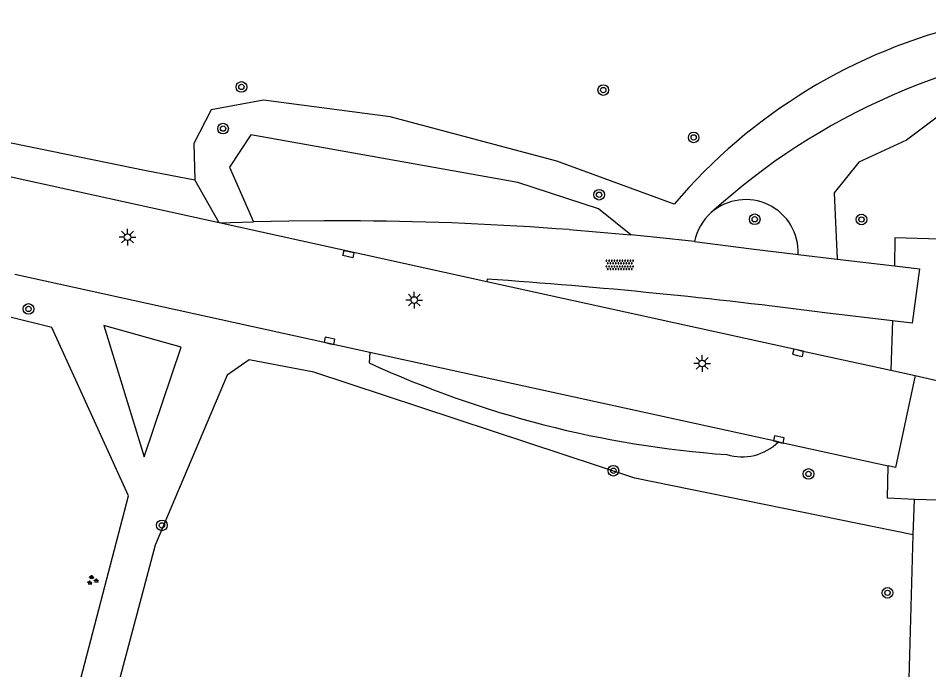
# Model space of a CAD drawing. Extents: x 124000 to 128010, y 398999 to 403000.
# Drawn here: x 127655.9 to 127724.2, y 399333.3 to 399382.2 of the extents above; entities that cross this region are included whole.
import ezdxf

# ---------------------------------------------------------------- set-up
doc = ezdxf.new("R2010")
doc.units = 0
for name, color, linetype in [('gg-knt-verharding', 7, 'Continuous'), ('gt-grn-groengrens', 7, 'Continuous'), ('gt-grn-weggrens', 7, 'Continuous'), ('gt-symb-boom', 7, 'Continuous'), ('gt-symb-groenvak', 7, 'Continuous'), ('gt-symb-kolk', 7, 'Continuous'), ('gt-symb-kolk center center', 7, 'Continuous'), ('gt-symb-lichtmast', 7, 'Continuous'), ('gt-symb-overige verharding', 7, 'Continuous')]:
    doc.layers.add(name, color=color, linetype=linetype)

# ---------------------------------------------------------------- blocks, each defined once
blk = doc.blocks.new('gt0-KOLK')
at = {"layer": 'gt-symb-kolk'}
blk.add_lwpolyline([(0, 0), (0.375, 0), (0.375, 0.4), (-0.375, 0.4), (-0.375, 0), (0, 0)], dxfattribs=at)
blk = doc.blocks.new('gt0-BOOM')
at = {"layer": 'gt-symb-boom'}
for radius in [0.4, 0.2]:
    blk.add_circle((0, 0), radius, dxfattribs=at)
blk = doc.blocks.new('gt0-LMAST')
at = {"layer": 'gt-symb-lichtmast'}
for p, q in [((-0.182, 0.173), (-0.447, 0.438)), ((-0.005, 0.246), (-0.005, 0.621)), ((0.172, 0.173), (0.437, 0.438)), ((-0.255, -0.004), (-0.63, -0.004)), ((-0.182, -0.181), (-0.447, -0.446)), ((-0.005, -0.254), (-0.005, -0.629)), ((0.437, -0.446), (0.172, -0.181)), ((0.245, -0.004), (0.62, -0.004))]:
    blk.add_line(p, q, dxfattribs=at)
blk.add_circle((-0.005, -0.004), 0.25, dxfattribs=at)
blk = doc.blocks.new('gt0-OVH')
at = {"layer": 'gt-symb-overige verharding'}
for points in [[(-0.972, 0.298), (-0.967, 0.308), (-0.965, 0.319), (-0.966, 0.33), (-0.971, 0.34), (-0.978, 0.348), (-0.988, 0.353), (-0.999, 0.355), (-1.01, 0.354), (-1.02, 0.349), (-1.028, 0.342), (-1.033, 0.332), (-1.035, 0.321), (-1.034, 0.31), (-1.029, 0.3), (-1.022, 0.292), (-1.012, 0.287), (-1.001, 0.285), (-0.99, 0.286), (-0.98, 0.291)], [(-0.872, 0.106), (-0.867, 0.116), (-0.865, 0.126), (-0.866, 0.137), (-0.871, 0.147), (-0.878, 0.156), (-0.888, 0.161), (-0.899, 0.163), (-0.91, 0.162), (-0.92, 0.157), (-0.928, 0.15), (-0.933, 0.14), (-0.935, 0.129), (-0.934, 0.118), (-0.929, 0.108), (-0.922, 0.1), (-0.912, 0.095), (-0.901, 0.092), (-0.89, 0.094), (-0.88, 0.098)], [(-0.772, 0.298), (-0.767, 0.308), (-0.765, 0.319), (-0.766, 0.33), (-0.771, 0.34), (-0.778, 0.348), (-0.788, 0.353), (-0.799, 0.355), (-0.81, 0.354), (-0.82, 0.349), (-0.828, 0.342), (-0.833, 0.332), (-0.835, 0.321), (-0.834, 0.31), (-0.829, 0.3), (-0.822, 0.292), (-0.812, 0.287), (-0.801, 0.285), (-0.79, 0.286), (-0.78, 0.291)], [(-0.672, 0.106), (-0.667, 0.116), (-0.665, 0.126), (-0.666, 0.137), (-0.671, 0.147), (-0.678, 0.156), (-0.688, 0.161), (-0.699, 0.163), (-0.71, 0.162), (-0.72, 0.157), (-0.728, 0.15), (-0.733, 0.14), (-0.735, 0.129), (-0.734, 0.118), (-0.729, 0.108), (-0.722, 0.1), (-0.712, 0.095), (-0.701, 0.092), (-0.69, 0.094), (-0.68, 0.098)], [(-0.572, 0.298), (-0.567, 0.308), (-0.565, 0.319), (-0.566, 0.33), (-0.571, 0.34), (-0.578, 0.348), (-0.588, 0.353), (-0.599, 0.355), (-0.61, 0.354), (-0.62, 0.349), (-0.628, 0.342), (-0.633, 0.332), (-0.635, 0.321), (-0.634, 0.31), (-0.629, 0.3), (-0.622, 0.292), (-0.612, 0.287), (-0.601, 0.285), (-0.59, 0.286), (-0.58, 0.291)], [(-0.472, 0.106), (-0.467, 0.116), (-0.465, 0.126), (-0.466, 0.137), (-0.471, 0.147), (-0.478, 0.156), (-0.488, 0.161), (-0.499, 0.163), (-0.51, 0.162), (-0.52, 0.157), (-0.528, 0.15), (-0.533, 0.14), (-0.535, 0.129), (-0.534, 0.118), (-0.529, 0.108), (-0.522, 0.1), (-0.512, 0.095), (-0.501, 0.092), (-0.49, 0.094), (-0.48, 0.098)], [(-0.372, 0.298), (-0.367, 0.308), (-0.365, 0.319), (-0.366, 0.33), (-0.371, 0.34), (-0.378, 0.348), (-0.388, 0.353), (-0.399, 0.355), (-0.41, 0.354), (-0.42, 0.349), (-0.428, 0.342), (-0.433, 0.332), (-0.435, 0.321), (-0.434, 0.31), (-0.429, 0.3), (-0.422, 0.292), (-0.412, 0.287), (-0.401, 0.285), (-0.39, 0.286), (-0.38, 0.291)], [(-0.272, 0.106), (-0.267, 0.116), (-0.265, 0.126), (-0.266, 0.137), (-0.271, 0.147), (-0.278, 0.156), (-0.288, 0.161), (-0.299, 0.163), (-0.31, 0.162), (-0.32, 0.157), (-0.328, 0.15), (-0.333, 0.14), (-0.335, 0.129), (-0.334, 0.118), (-0.329, 0.108), (-0.322, 0.1), (-0.312, 0.095), (-0.301, 0.092), (-0.29, 0.094), (-0.28, 0.098)], [(-0.172, 0.298), (-0.167, 0.308), (-0.165, 0.319), (-0.166, 0.33), (-0.171, 0.34), (-0.178, 0.348), (-0.188, 0.353), (-0.199, 0.355), (-0.21, 0.354), (-0.22, 0.349), (-0.228, 0.342), (-0.233, 0.332), (-0.235, 0.321), (-0.234, 0.31), (-0.229, 0.3), (-0.222, 0.292), (-0.212, 0.287), (-0.201, 0.285), (-0.19, 0.286), (-0.18, 0.291)], [(-0.072, 0.106), (-0.067, 0.116), (-0.065, 0.126), (-0.066, 0.137), (-0.071, 0.147), (-0.078, 0.156), (-0.088, 0.161), (-0.099, 0.163), (-0.11, 0.162), (-0.12, 0.157), (-0.128, 0.15), (-0.133, 0.14), (-0.135, 0.129), (-0.134, 0.118), (-0.129, 0.108), (-0.122, 0.1), (-0.112, 0.095), (-0.101, 0.092), (-0.09, 0.094), (-0.08, 0.098)], [(0.028, 0.298), (0.033, 0.308), (0.035, 0.319), (0.034, 0.33), (0.029, 0.34), (0.022, 0.348), (0.012, 0.353), (0.001, 0.355), (-0.01, 0.354), (-0.02, 0.349), (-0.028, 0.342), (-0.033, 0.332), (-0.035, 0.321), (-0.034, 0.31), (-0.029, 0.3), (-0.022, 0.292), (-0.012, 0.287), (-0.001, 0.285), (0.01, 0.286), (0.02, 0.291)], [(0.128, 0.106), (0.133, 0.116), (0.135, 0.126), (0.134, 0.137), (0.129, 0.147), (0.122, 0.156), (0.112, 0.161), (0.101, 0.163), (0.09, 0.162), (0.08, 0.157), (0.072, 0.15), (0.067, 0.14), (0.065, 0.129), (0.066, 0.118), (0.071, 0.108), (0.078, 0.1), (0.088, 0.095), (0.099, 0.092), (0.11, 0.094), (0.12, 0.098)], [(0.228, 0.298), (0.233, 0.308), (0.235, 0.319), (0.234, 0.33), (0.229, 0.34), (0.222, 0.348), (0.212, 0.353), (0.201, 0.355), (0.19, 0.354), (0.18, 0.349), (0.172, 0.342), (0.167, 0.332), (0.165, 0.321), (0.166, 0.31), (0.171, 0.3), (0.178, 0.292), (0.188, 0.287), (0.199, 0.285), (0.21, 0.286), (0.22, 0.291)], [(0.328, 0.106), (0.333, 0.116), (0.335, 0.126), (0.334, 0.137), (0.329, 0.147), (0.322, 0.156), (0.312, 0.161), (0.301, 0.163), (0.29, 0.162), (0.28, 0.157), (0.272, 0.15), (0.267, 0.14), (0.265, 0.129), (0.266, 0.118), (0.271, 0.108), (0.278, 0.1), (0.288, 0.095), (0.299, 0.092), (0.31, 0.094), (0.32, 0.098)], [(0.428, 0.298), (0.433, 0.308), (0.435, 0.319), (0.434, 0.33), (0.429, 0.34), (0.422, 0.348), (0.412, 0.353), (0.401, 0.355), (0.39, 0.354), (0.38, 0.349), (0.372, 0.342), (0.367, 0.332), (0.365, 0.321), (0.366, 0.31), (0.371, 0.3), (0.378, 0.292), (0.388, 0.287), (0.399, 0.285), (0.41, 0.286), (0.42, 0.291)], [(0.528, 0.106), (0.533, 0.116), (0.535, 0.126), (0.534, 0.137), (0.529, 0.147), (0.522, 0.156), (0.512, 0.161), (0.501, 0.163), (0.49, 0.162), (0.48, 0.157), (0.472, 0.15), (0.467, 0.14), (0.465, 0.129), (0.466, 0.118), (0.471, 0.108), (0.478, 0.1), (0.488, 0.095), (0.499, 0.092), (0.51, 0.094), (0.52, 0.098)], [(0.628, 0.298), (0.633, 0.308), (0.635, 0.319), (0.634, 0.33), (0.629, 0.34), (0.622, 0.348), (0.612, 0.353), (0.601, 0.355), (0.59, 0.354), (0.58, 0.349), (0.572, 0.342), (0.567, 0.332), (0.565, 0.321), (0.566, 0.31), (0.571, 0.3), (0.578, 0.292), (0.588, 0.287), (0.599, 0.285), (0.61, 0.286), (0.62, 0.291)], [(0.728, 0.106), (0.733, 0.116), (0.735, 0.126), (0.734, 0.137), (0.729, 0.147), (0.722, 0.156), (0.712, 0.161), (0.701, 0.163), (0.69, 0.162), (0.68, 0.157), (0.672, 0.15), (0.667, 0.14), (0.665, 0.129), (0.666, 0.118), (0.671, 0.108), (0.678, 0.1), (0.688, 0.095), (0.699, 0.092), (0.71, 0.094), (0.72, 0.098)], [(0.828, 0.298), (0.833, 0.308), (0.835, 0.319), (0.834, 0.33), (0.829, 0.34), (0.822, 0.348), (0.812, 0.353), (0.801, 0.355), (0.79, 0.354), (0.78, 0.349), (0.772, 0.342), (0.767, 0.332), (0.765, 0.321), (0.766, 0.31), (0.771, 0.3), (0.778, 0.292), (0.788, 0.287), (0.799, 0.285), (0.81, 0.286), (0.82, 0.291)], [(0.928, 0.106), (0.933, 0.116), (0.935, 0.126), (0.934, 0.137), (0.929, 0.147), (0.922, 0.156), (0.912, 0.161), (0.901, 0.163), (0.89, 0.162), (0.88, 0.157), (0.872, 0.15), (0.867, 0.14), (0.865, 0.129), (0.866, 0.118), (0.871, 0.108), (0.878, 0.1), (0.888, 0.095), (0.899, 0.092), (0.91, 0.094), (0.92, 0.098)], [(1.028, 0.298), (1.033, 0.308), (1.035, 0.319), (1.034, 0.33), (1.029, 0.34), (1.022, 0.348), (1.012, 0.353), (1.001, 0.355), (0.99, 0.354), (0.98, 0.349), (0.972, 0.342), (0.967, 0.332), (0.965, 0.321), (0.966, 0.31), (0.971, 0.3), (0.978, 0.292), (0.988, 0.287), (0.999, 0.285), (1.01, 0.286), (1.02, 0.291)], [(-0.972, -0.142), (-0.967, -0.132), (-0.965, -0.121), (-0.966, -0.11), (-0.971, -0.1), (-0.978, -0.092), (-0.988, -0.087), (-0.999, -0.085), (-1.01, -0.086), (-1.02, -0.091), (-1.028, -0.098), (-1.033, -0.108), (-1.035, -0.119), (-1.034, -0.13), (-1.029, -0.14), (-1.022, -0.148), (-1.012, -0.153), (-1.001, -0.155), (-0.99, -0.154), (-0.98, -0.149)], [(-0.872, -0.334), (-0.867, -0.324), (-0.865, -0.314), (-0.866, -0.303), (-0.871, -0.293), (-0.878, -0.284), (-0.888, -0.279), (-0.899, -0.277), (-0.91, -0.278), (-0.92, -0.283), (-0.928, -0.29), (-0.933, -0.3), (-0.935, -0.311), (-0.934, -0.322), (-0.929, -0.332), (-0.922, -0.34), (-0.912, -0.345), (-0.901, -0.348), (-0.89, -0.346), (-0.88, -0.342)], [(-0.772, -0.142), (-0.767, -0.132), (-0.765, -0.121), (-0.766, -0.11), (-0.771, -0.1), (-0.778, -0.092), (-0.788, -0.087), (-0.799, -0.085), (-0.81, -0.086), (-0.82, -0.091), (-0.828, -0.098), (-0.833, -0.108), (-0.835, -0.119), (-0.834, -0.13), (-0.829, -0.14), (-0.822, -0.148), (-0.812, -0.153), (-0.801, -0.155), (-0.79, -0.154), (-0.78, -0.149)], [(-0.672, -0.334), (-0.667, -0.324), (-0.665, -0.314), (-0.666, -0.303), (-0.671, -0.293), (-0.678, -0.284), (-0.688, -0.279), (-0.699, -0.277), (-0.71, -0.278), (-0.72, -0.283), (-0.728, -0.29), (-0.733, -0.3), (-0.735, -0.311), (-0.734, -0.322), (-0.729, -0.332), (-0.722, -0.34), (-0.712, -0.345), (-0.701, -0.348), (-0.69, -0.346), (-0.68, -0.342)], [(-0.572, -0.142), (-0.567, -0.132), (-0.565, -0.121), (-0.566, -0.11), (-0.571, -0.1), (-0.578, -0.092), (-0.588, -0.087), (-0.599, -0.085), (-0.61, -0.086), (-0.62, -0.091), (-0.628, -0.098), (-0.633, -0.108), (-0.635, -0.119), (-0.634, -0.13), (-0.629, -0.14), (-0.622, -0.148), (-0.612, -0.153), (-0.601, -0.155), (-0.59, -0.154), (-0.58, -0.149)], [(-0.472, -0.334), (-0.467, -0.324), (-0.465, -0.314), (-0.466, -0.303), (-0.471, -0.293), (-0.478, -0.284), (-0.488, -0.279), (-0.499, -0.277), (-0.51, -0.278), (-0.52, -0.283), (-0.528, -0.29), (-0.533, -0.3), (-0.535, -0.311), (-0.534, -0.322), (-0.529, -0.332), (-0.522, -0.34), (-0.512, -0.345), (-0.501, -0.348), (-0.49, -0.346), (-0.48, -0.342)], [(-0.372, -0.142), (-0.367, -0.132), (-0.365, -0.121), (-0.366, -0.11), (-0.371, -0.1), (-0.378, -0.092), (-0.388, -0.087), (-0.399, -0.085), (-0.41, -0.086), (-0.42, -0.091), (-0.428, -0.098), (-0.433, -0.108), (-0.435, -0.119), (-0.434, -0.13), (-0.429, -0.14), (-0.422, -0.148), (-0.412, -0.153), (-0.401, -0.155), (-0.39, -0.154), (-0.38, -0.149)], [(-0.272, -0.334), (-0.267, -0.324), (-0.265, -0.314), (-0.266, -0.303), (-0.271, -0.293), (-0.278, -0.284), (-0.288, -0.279), (-0.299, -0.277), (-0.31, -0.278), (-0.32, -0.283), (-0.328, -0.29), (-0.333, -0.3), (-0.335, -0.311), (-0.334, -0.322), (-0.329, -0.332), (-0.322, -0.34), (-0.312, -0.345), (-0.301, -0.348), (-0.29, -0.346), (-0.28, -0.342)], [(-0.172, -0.142), (-0.167, -0.132), (-0.165, -0.121), (-0.166, -0.11), (-0.171, -0.1), (-0.178, -0.092), (-0.188, -0.087), (-0.199, -0.085), (-0.21, -0.086), (-0.22, -0.091), (-0.228, -0.098), (-0.233, -0.108), (-0.235, -0.119), (-0.234, -0.13), (-0.229, -0.14), (-0.222, -0.148), (-0.212, -0.153), (-0.201, -0.155), (-0.19, -0.154), (-0.18, -0.149)], [(-0.072, -0.334), (-0.067, -0.324), (-0.065, -0.314), (-0.066, -0.303), (-0.071, -0.293), (-0.078, -0.284), (-0.088, -0.279), (-0.099, -0.277), (-0.11, -0.278), (-0.12, -0.283), (-0.128, -0.29), (-0.133, -0.3), (-0.135, -0.311), (-0.134, -0.322), (-0.129, -0.332), (-0.122, -0.34), (-0.112, -0.345), (-0.101, -0.348), (-0.09, -0.346), (-0.08, -0.342)], [(0.028, -0.142), (0.033, -0.132), (0.035, -0.121), (0.034, -0.11), (0.029, -0.1), (0.022, -0.092), (0.012, -0.087), (0.001, -0.085), (-0.01, -0.086), (-0.02, -0.091), (-0.028, -0.098), (-0.033, -0.108), (-0.035, -0.119), (-0.034, -0.13), (-0.029, -0.14), (-0.022, -0.148), (-0.012, -0.153), (-0.001, -0.155), (0.01, -0.154), (0.02, -0.149)], [(0.128, -0.334), (0.133, -0.324), (0.135, -0.314), (0.134, -0.303), (0.129, -0.293), (0.122, -0.284), (0.112, -0.279), (0.101, -0.277), (0.09, -0.278), (0.08, -0.283), (0.072, -0.29), (0.067, -0.3), (0.065, -0.311), (0.066, -0.322), (0.071, -0.332), (0.078, -0.34), (0.088, -0.345), (0.099, -0.348), (0.11, -0.346), (0.12, -0.342)], [(0.228, -0.142), (0.233, -0.132), (0.235, -0.121), (0.234, -0.11), (0.229, -0.1), (0.222, -0.092), (0.212, -0.087), (0.201, -0.085), (0.19, -0.086), (0.18, -0.091), (0.172, -0.098), (0.167, -0.108), (0.165, -0.119), (0.166, -0.13), (0.171, -0.14), (0.178, -0.148), (0.188, -0.153), (0.199, -0.155), (0.21, -0.154), (0.22, -0.149)], [(0.328, -0.334), (0.333, -0.324), (0.335, -0.314), (0.334, -0.303), (0.329, -0.293), (0.322, -0.284), (0.312, -0.279), (0.301, -0.277), (0.29, -0.278), (0.28, -0.283), (0.272, -0.29), (0.267, -0.3), (0.265, -0.311), (0.266, -0.322), (0.271, -0.332), (0.278, -0.34), (0.288, -0.345), (0.299, -0.348), (0.31, -0.346), (0.32, -0.342)], [(0.428, -0.142), (0.433, -0.132), (0.435, -0.121), (0.434, -0.11), (0.429, -0.1), (0.422, -0.092), (0.412, -0.087), (0.401, -0.085), (0.39, -0.086), (0.38, -0.091), (0.372, -0.098), (0.367, -0.108), (0.365, -0.119), (0.366, -0.13), (0.371, -0.14), (0.378, -0.148), (0.388, -0.153), (0.399, -0.155), (0.41, -0.154), (0.42, -0.149)], [(0.528, -0.334), (0.533, -0.324), (0.535, -0.314), (0.534, -0.303), (0.529, -0.293), (0.522, -0.284), (0.512, -0.279), (0.501, -0.277), (0.49, -0.278), (0.48, -0.283), (0.472, -0.29), (0.467, -0.3), (0.465, -0.311), (0.466, -0.322), (0.471, -0.332), (0.478, -0.34), (0.488, -0.345), (0.499, -0.348), (0.51, -0.346), (0.52, -0.342)], [(0.628, -0.142), (0.633, -0.132), (0.635, -0.121), (0.634, -0.11), (0.629, -0.1), (0.622, -0.092), (0.612, -0.087), (0.601, -0.085), (0.59, -0.086), (0.58, -0.091), (0.572, -0.098), (0.567, -0.108), (0.565, -0.119), (0.566, -0.13), (0.571, -0.14), (0.578, -0.148), (0.588, -0.153), (0.599, -0.155), (0.61, -0.154), (0.62, -0.149)], [(0.728, -0.334), (0.733, -0.324), (0.735, -0.314), (0.734, -0.303), (0.729, -0.293), (0.722, -0.284), (0.712, -0.279), (0.701, -0.277), (0.69, -0.278), (0.68, -0.283), (0.672, -0.29), (0.667, -0.3), (0.665, -0.311), (0.666, -0.322), (0.671, -0.332), (0.678, -0.34), (0.688, -0.345), (0.699, -0.348), (0.71, -0.346), (0.72, -0.342)], [(0.828, -0.142), (0.833, -0.132), (0.835, -0.121), (0.834, -0.11), (0.829, -0.1), (0.822, -0.092), (0.812, -0.087), (0.801, -0.085), (0.79, -0.086), (0.78, -0.091), (0.772, -0.098), (0.767, -0.108), (0.765, -0.119), (0.766, -0.13), (0.771, -0.14), (0.778, -0.148), (0.788, -0.153), (0.799, -0.155), (0.81, -0.154), (0.82, -0.149)], [(0.928, -0.334), (0.933, -0.324), (0.935, -0.314), (0.934, -0.303), (0.929, -0.293), (0.922, -0.284), (0.912, -0.279), (0.901, -0.277), (0.89, -0.278), (0.88, -0.283), (0.872, -0.29), (0.867, -0.3), (0.865, -0.311), (0.866, -0.322), (0.871, -0.332), (0.878, -0.34), (0.888, -0.345), (0.899, -0.348), (0.91, -0.346), (0.92, -0.342)], [(1.028, -0.142), (1.033, -0.132), (1.035, -0.121), (1.034, -0.11), (1.029, -0.1), (1.022, -0.092), (1.012, -0.087), (1.001, -0.085), (0.99, -0.086), (0.98, -0.091), (0.972, -0.098), (0.967, -0.108), (0.965, -0.119), (0.966, -0.13), (0.971, -0.14), (0.978, -0.148), (0.988, -0.153), (0.999, -0.155), (1.01, -0.154), (1.02, -0.149)]]:
    blk.add_lwpolyline(points, close=True, dxfattribs=at)
blk = doc.blocks.new('gt0-KOLKCC')
at = {"layer": 'gt-symb-kolk center center'}
blk.add_lwpolyline([(-0.375, 0.2), (0.375, 0.2), (0.375, -0.2), (-0.375, -0.2)], close=True, dxfattribs=at)
blk = doc.blocks.new('gt0-GRVAK')
at = {"layer": 'gt-symb-groenvak'}
for p, q in [((-0.11, 0.189), (-0.228, 0.24)), ((-0.182, 0.153), (0.088, 0.153)), ((-0.091, 0.211), (-0.156, 0.322)), ((-0.047, 0.214), (-0.047, 0.393)), ((-0.004, 0.211), (0.061, 0.322)), ((0.015, 0.189), (0.133, 0.24)), ((0.262, -0.052), (0.197, 0.059)), ((0.305, -0.049), (0.305, 0.13)), ((0.349, -0.052), (0.414, 0.059)), ((-0.245, -0.228), (-0.363, -0.177)), ((-0.318, -0.264), (-0.047, -0.264)), ((-0.226, -0.206), (-0.291, -0.095)), ((-0.183, -0.203), (-0.183, -0.024)), ((-0.139, -0.206), (-0.074, -0.095)), ((-0.12, -0.228), (-0.002, -0.177)), ((0.243, -0.074), (0.125, -0.023)), ((0.17, -0.11), (0.441, -0.11)), ((0.368, -0.074), (0.486, -0.023))]:
    blk.add_line(p, q, dxfattribs=at)

msp = doc.modelspace()

# ---------------------------------------------------------------- linework, layer by layer
at = {"layer": 'gg-knt-verharding'}
for p, q in [((127670.987, 399366.837), (127591.321, 399384.391)), ((127670.987, 399366.837), (127673.569, 399366.919)), ((127691.082, 399362.425), (127670.987, 399366.837)), ((127714.431, 399364.476), (127717.366, 399364.125)), ((127717.366, 399364.125), (127721.661, 399363.612)), ((127682.297, 399357.123), (127655.657, 399362.965)), ((127691.084, 399362.621), (127691.082, 399362.425)), ((127714.454, 399357.294), (127691.082, 399362.425)), ((127721.502, 399359.496), (127716.446, 399360.083)), ((127721.502, 399359.496), (127721.398, 399355.781)), ((127712.948, 399350.402), (127682.297, 399357.123)), ((127714.454, 399357.294), (127721.398, 399355.781)), ((127721.398, 399355.781), (127723.217, 399355.379)), ((127712.948, 399350.402), (127721.193, 399348.594)), ((127723.075, 399343.414), (127723.154, 399346.083)), ((127726.14, 399345.982), (127723.154, 399346.083)), ((127721.597, 399293.594), (127723.075, 399343.414))]:
    msp.add_line(p, q, dxfattribs=at)
for points in [[(127681.584, 399366.99), (127678.863, 399366.997), (127676.217, 399366.973), (127673.569, 399366.919)], [(127697.245, 399366.335), (127699.564, 399366.148), (127701.887, 399365.937)], [(127706.649, 399365.433), (127703.828, 399365.744), (127701.887, 399365.937)], [(127734.352, 399365.332), (127721.69, 399365.708), (127721.661, 399363.612)], [(127706.649, 399365.433), (127710.935, 399364.893), (127714.431, 399364.476)], [(127721.661, 399363.612), (127723.548, 399363.387), (127722.992, 399359.323), (127721.502, 399359.496)], [(127723.217, 399355.379), (127721.731, 399348.476), (127721.193, 399348.594)], [(127723.154, 399346.083), (127721.132, 399346.182), (127721.193, 399348.594)]]:
    msp.add_lwpolyline(points, dxfattribs=at)
for centre, radius, start, end in [((127679.669, 399133.659), 233.339, 85.68028, 89.52988), ((127662.938, 398953.368), 410.22, 82.50508, 86.06568)]:
    msp.add_arc(centre, radius, start, end, dxfattribs=at)
at = {"layer": 'gt-grn-groengrens'}
for p, q in [((127670.987, 399366.837), (127669.161, 399370.066)), ((127682.297, 399357.123), (127682.253, 399356.331))]:
    msp.add_line(p, q, dxfattribs=at)
for points in [[(127737.067, 399379.801), (127727.289, 399376.592), (127722.556, 399373.039), (127718.982, 399371.389), (127717.145, 399369.091), (127717.366, 399364.125)], [(127633.272, 399377.39), (127665.502, 399370.767), (127669.161, 399370.066)], [(127705.139, 399368.252), (127696.329, 399371.478), (127683.822, 399374.798), (127674.322, 399376.048), (127670.381, 399375.335), (127669.086, 399372.79), (127669.161, 399370.066)], [(127701.887, 399365.937), (127699.446, 399367.902), (127693.39, 399369.871), (127673.358, 399373.443), (127671.751, 399371.029), (127673.569, 399366.919)], [(127606.985, 399353.256), (127591.736, 399352.852), (127591.939, 399318.743), (127601.724, 399322.564), (127611.389, 399324.22), (127621.232, 399325.004), (127630.821, 399325.011), (127640.483, 399324.166), (127651.087, 399322.076), (127657.622, 399321.223), (127664.178, 399346.349), (127658.429, 399358.977), (127652.154, 399360.528), (127626.363, 399359.512), (127617.258, 399358.607)], [(127665.363, 399349.282), (127668.129, 399357.512), (127662.328, 399359.135), (127665.363, 399349.282)], [(127723.075, 399343.414), (127702.175, 399347.691), (127678.084, 399355.632), (127673.229, 399356.558), (127671.592, 399355.415), (127666.184, 399342.649), (127660.198, 399320.161), (127688.929, 399312.252), (127699.997, 399308.224), (127710.784, 399302.181), (127721.597, 399293.594)]]:
    msp.add_lwpolyline(points, dxfattribs=at)
for centre, radius, start, end in [((127736.731, 399341.414), 41.453, 103.14576, 139.65061), ((127741.45, 399330.753), 49.835, 95.02409, 132.29667), ((127710.503, 399364.655), 3.932, 357.39719, 131.18714), ((127710.487, 399364.666), 3.914, 131.11962, 168.69145), ((127714.593, 399426.689), 77.435, 245.31448, 265.91759), ((127710.222, 399353.149), 3.87, 252.84149, 314.78444)]:
    msp.add_arc(centre, radius, start, end, dxfattribs=at)
at = {"layer": 'gt-grn-weggrens'}
msp.add_line((127723.217, 399355.379), (127728.723, 399354.138), dxfattribs=at)

# ---------------------------------------------------------------- block references
at = {"layer": 'gt-symb-boom'}
for p in [(127672.655, 399377.045), (127699.811, 399376.815), (127671.277, 399373.919), (127706.592, 399373.257), (127699.496, 399368.956), (127711.171, 399367.111), (127719.184, 399367.096), (127656.679, 399360.378), (127700.567, 399348.24), (127715.209, 399347.997), (127666.688, 399344.136), (127721.138, 399339.071)]:
    msp.add_blockref('gt0-BOOM', p, dxfattribs=at)
at = {"layer": 'gt-symb-groenvak'}
msp.add_blockref('gt0-GRVAK', (127661.464, 399340.013), dxfattribs=at)
at = {"layer": 'gt-symb-kolk'}
for p, rotation in [((127679.218, 399357.798), -12.354826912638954), ((127714.387, 399356.898), -12.006708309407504), ((127712.939, 399350.393), -12.535023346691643)]:
    msp.add_blockref('gt0-KOLK', p, dxfattribs=dict(at, rotation=rotation))
at = {"layer": 'gt-symb-kolk center center', "rotation": -12.479071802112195}
msp.add_blockref('gt0-KOLKCC', (127680.684, 399364.504), dxfattribs=at)
at = {"layer": 'gt-symb-lichtmast'}
for p in [(127664.113, 399365.78), (127685.629, 399361.054), (127707.232, 399356.296)]:
    msp.add_blockref('gt0-LMAST', p, dxfattribs=at)
at = {"layer": 'gt-symb-overige verharding'}
msp.add_blockref('gt0-OVH', (127701.048, 399363.684), dxfattribs=at)

doc.saveas('drawing.dxf')
